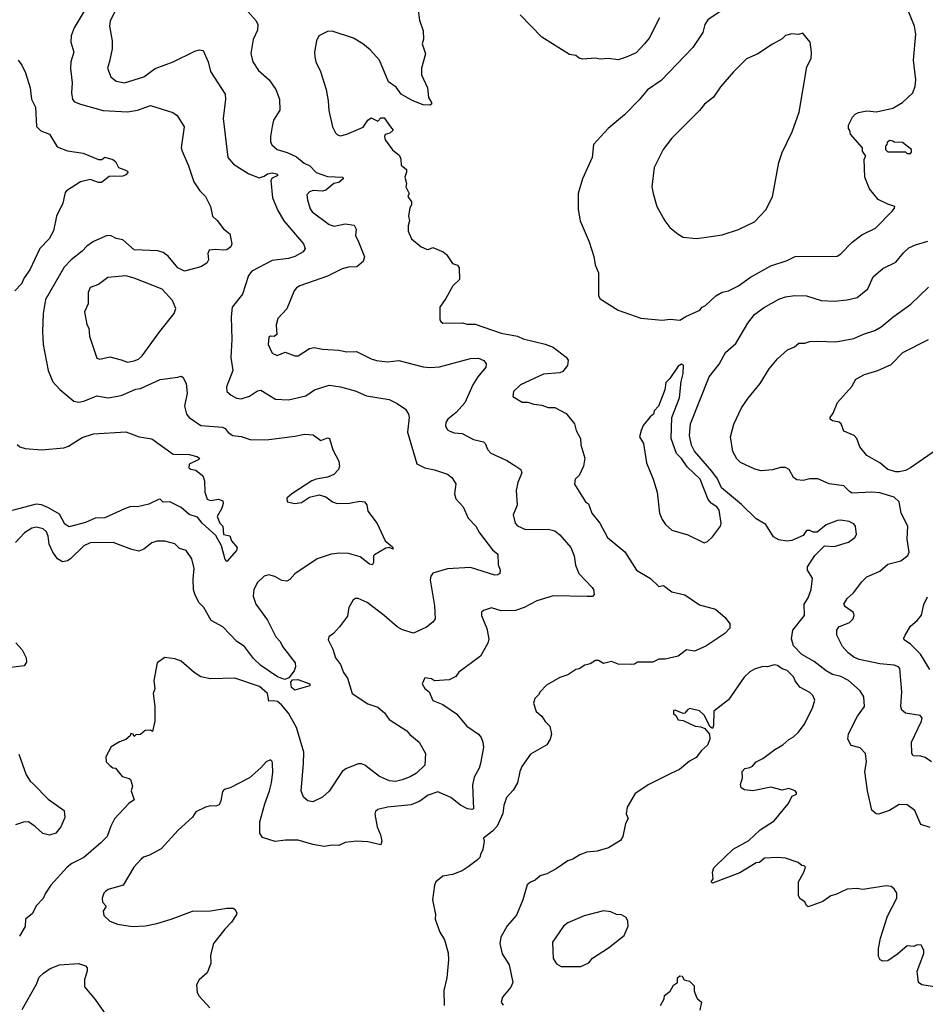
# Model space of a CAD drawing. Extents: x 1678759 to 1859541, y 384609 to 522867.
# Tile 369 of 466: x 1796911 to 1802486, y 433221 to 439284. Entities that reach past the tile are written whole.
import ezdxf

# ---------------------------------------------------------------- set-up
doc = ezdxf.new("R2010")
doc.units = 0

msp = doc.modelspace()

# ---------------------------------------------------------------- linework, layer by layer
at = {"layer": '0CON20XD'}
for points in [[(1797352.5, 439415), (1797246.7, 439235), (1797227.1, 439185), (1797225.8, 439145), (1797244.3, 439085), (1797225.7, 439025), (1797223.2, 438983.2), (1797233.3, 438895), (1797228.9, 438835), (1797235, 438792.5), (1797248.8, 438778.8), (1797284.5, 438764.5), (1797425, 438725.7), (1797575, 438717.8), (1797635, 438726.7), (1797715, 438755.6), (1797853.6, 438713.6), (1797880, 438695), (1797922.5, 438625), (1797905.8, 438495), (1797910.8, 438475)], [(1798316.2, 439335), (1798367.2, 439277.2), (1798377.5, 439255), (1798375, 439220), (1798347.7, 439162.3), (1798334.3, 439075.7), (1798346.9, 439025), (1798381.1, 438971.1), (1798445.7, 438915), (1798487.5, 438855), (1798510.8, 438795), (1798512.3, 438727.7), (1798474.1, 438665.9), (1798464.2, 438625.8), (1798455.7, 438565), (1798455.7, 438535), (1798463.4, 438513.4), (1798495, 438485.8), (1798556.4, 438466.4), (1798615, 438439.2), (1798661.2, 438401.2), (1798697.5, 438385), (1798735, 438343.8), (1798805, 438318.2), (1798900, 438315), (1798901.8, 438305), (1798875, 438282.3), (1798844.1, 438275.9), (1798795, 438235.7), (1798775, 438228.6), (1798718.3, 438231.7), (1798694.6, 438225.4), (1798678.9, 438205), (1798682.5, 438175), (1798699.2, 438119.2), (1798710.8, 438100.8), (1798815, 438023.9), (1798846.1, 438013.9), (1798915, 438026.9), (1798969.1, 438019.1), (1798981.4, 437995), (1798978.9, 437955), (1798996.1, 437916.1), (1799032.9, 437825), (1799025, 437796), (1798986.8, 437763.2), (1798935, 437761.2), (1798895, 437750.8), (1798805, 437704.5), (1798634.5, 437645.5), (1798615, 437634), (1798600, 437615), (1798555, 437503.3), (1798499.2, 437445), (1798489.4, 437405), (1798493.3, 437345), (1798476.4, 437333.6), (1798455, 437336.2), (1798445, 437330), (1798440, 437285), (1798465, 437231.2), (1798495, 437216), (1798545, 437236.7), (1798605, 437214.3), (1798625, 437214.4), (1798695, 437260), (1798723.9, 437266.1), (1798775.6, 437255.6), (1798875, 437250), (1798925, 437238.9), (1798985, 437241.9), (1799075, 437195.7), (1799106.6, 437186.6), (1799175, 437177.1), (1799245, 437185.6), (1799395, 437146.9), (1799435, 437141.9), (1799495, 437146.9), (1799685, 437197.1), (1799735, 437200), (1799767.5, 437185), (1799783.3, 437165), (1799781.2, 437145), (1799731.9, 437085), (1799701.1, 437035), (1799650.9, 436925), (1799597.9, 436865), (1799547.3, 436825), (1799533.5, 436805), (1799532, 436782), (1799545, 436758), (1799559.7, 436749.7), (1799585, 436740.8), (1799635, 436736.7), (1799705, 436700), (1799765.4, 436685.4), (1799777.1, 436675), (1799792.9, 436635), (1799812, 436615), (1799909.1, 436569.1), (1799964.6, 436534.6), (1799995.5, 436515.5), (1800002.9, 436495), (1799977.1, 436435), (1799968, 436385), (1799972.5, 436295), (1799949.2, 436235), (1799960.8, 436185), (1799975, 436168), (1800025, 436145.8), (1800165, 436147.5), (1800205, 436136), (1800235, 436112), (1800303.4, 436033.4), (1800323.4, 435983.4), (1800333.3, 435925), (1800353.2, 435873.2), (1800435, 435787.5), (1800443.3, 435775), (1800447.5, 435745), (1800436.4, 435733.6), (1800405, 435732), (1800195, 435737.3), (1800095, 435705.6), (1800016.7, 435665), (1799963, 435647), (1799875, 435644.3), (1799815, 435663.8), (1799766.7, 435646.7), (1799754.1, 435635.9), (1799753.8, 435615), (1799786.2, 435535), (1799798, 435472), (1799793.3, 435445), (1799746.7, 435365), (1799614.2, 435265.8), (1799595, 435240), (1799555, 435220), (1799465, 435213.3), (1799445, 435226.2), (1799405, 435232.5), (1799387.5, 435195), (1799405, 435166.7), (1799432, 435145), (1799455, 435092), (1799515, 435067.5), (1799599.4, 435009.4), (1799664, 434935), (1799735.8, 434885), (1799752.5, 434865), (1799762.5, 434835), (1799765.6, 434805), (1799748.1, 434705), (1799739.4, 434675), (1799709.4, 434620.6), (1799698.9, 434571.1), (1799704, 434426), (1799695, 434420.8), (1799667.5, 434425), (1799625, 434447.5), (1799565, 434494.6), (1799485, 434530), (1799425, 434510), (1799375, 434471.5), (1799320.5, 434449.5), (1799174.6, 434435.4), (1799115, 434420), (1799101.7, 434408.3), (1799097.7, 434392.3), (1799111.4, 434315), (1799132.9, 434265), (1799140, 434225), (1799135, 434203.8), (1799055, 434221.1), (1798985, 434225.5), (1798915, 434218.1), (1798875, 434200), (1798835, 434201.9), (1798785, 434192.9), (1798715.7, 434205.7), (1798625, 434232.5), (1798547.3, 434232.7), (1798484.3, 434224.3), (1798405, 434248.8), (1798390, 434275), (1798390, 434345), (1798419.2, 434455), (1798449.4, 434535), (1798460.6, 434585), (1798468.3, 434648.3), (1798467.5, 434705), (1798465, 434717.5), (1798455, 434726.7), (1798427.5, 434715), (1798395, 434676.7), (1798325, 434616.7), (1798205.9, 434554.1), (1798170, 434545), (1798158.3, 434531.7), (1798150, 434475), (1798139.3, 434450.7), (1798118.3, 434441.7), (1798085, 434443.8), (1798055, 434436.2), (1797994.2, 434405.8), (1797975, 434373.3), (1797886.8, 434293.2), (1797781.3, 434178.7), (1797710.3, 434139.7), (1797672.6, 434127.4), (1797656.4, 434113.6), (1797612.9, 434065), (1797548, 433955), (1797455, 433928.1), (1797441.1, 433918.9), (1797429.2, 433905), (1797418.6, 433875), (1797421.1, 433851.1), (1797444, 433825), (1797425.6, 433794.4), (1797427.9, 433767.9), (1797465, 433732.5), (1797512.5, 433715), (1797605, 433700.6), (1797685, 433704.4), (1797755, 433718.6), (1797842.5, 433745), (1797974.1, 433795.9), (1798085, 433796), (1798186.4, 433813.6), (1798225, 433813.3), (1798235, 433807.5), (1798246.7, 433785), (1798245.9, 433774.1), (1798215, 433726.7), (1798173.8, 433685), (1798103.8, 433595), (1798086, 433525), (1798088, 433475), (1798073.8, 433435), (1798063.9, 433416.1), (1798015, 433372.5), (1797999.3, 433340.7), (1798002.5, 433295), (1798015, 433272.5), (1798080.3, 433200.3)], [(1797497.1, 439335), (1797468.1, 439275), (1797464.4, 439245), (1797479.4, 439155), (1797480.6, 439105), (1797463.6, 439026.4), (1797451.9, 438985), (1797471.9, 438931.9), (1797505, 438905.5), (1797555, 438896.4), (1797675, 438933.3), (1797745, 438982.9), (1797855, 439024.5), (1797988.9, 439091.1), (1798015, 439098.6), (1798040, 439095), (1798070.6, 439025), (1798085.5, 438965), (1798175.5, 438825), (1798178.5, 438795), (1798163.4, 438676.6), (1798193.1, 438435), (1798226, 438395), (1798322, 438335), (1798385, 438309.7), (1798415, 438321.7)], [(1799361.9, 439355), (1799372.4, 439282.4), (1799394.3, 439215), (1799396.7, 439165), (1799387.5, 439135), (1799409.2, 439075), (1799383.8, 438985), (1799383.8, 438945), (1799421.2, 438865), (1799426.7, 438805), (1799446.7, 438775), (1799446.1, 438763.9), (1799435, 438757.5), (1799395, 438760), (1799326.4, 438786.4), (1799260, 438825), (1799228.3, 438868.3), (1799181.4, 438901.4), (1799125, 439036), (1799068.3, 439098.3), (1799024, 439135), (1798965, 439170.8), (1798835, 439213.8), (1798805, 439212.5), (1798752.5, 439185), (1798738, 439155), (1798726, 439085), (1798728, 439055), (1798734, 439025), (1798762, 438965), (1798797.5, 438855), (1798810.6, 438785), (1798814.3, 438725), (1798835.8, 438625), (1798855, 438586.7), (1798867.5, 438575), (1798885, 438570), (1798925, 438578.8), (1799025, 438622.5), (1799053.3, 438665), (1799075, 438680), (1799115, 438660), (1799135, 438680), (1799155, 438680), (1799192.5, 438625), (1799210, 438605), (1799190, 438585), (1799161.7, 438578.3), (1799157.5, 438565), (1799161.2, 438545), (1799205, 438482.5), (1799248.3, 438448.3), (1799256.7, 438425), (1799258.3, 438388.3), (1799291.7, 438361.7), (1799292.5, 438345), (1799282.5, 438315), (1799292.5, 438275), (1799287.5, 438255), (1799307.5, 438215), (1799300, 438195), (1799323, 438163), (1799323.3, 438145), (1799313.3, 438125), (1799303.8, 438075), (1799310, 438045), (1799302.5, 438015), (1799303, 437983), (1799322.5, 437935), (1799382.5, 437885), (1799415, 437871.2), (1799425, 437868.8), (1799455, 437881.2), (1799517.5, 437855), (1799538.8, 437838.8), (1799575, 437782.5), (1799605, 437772.5), (1799617, 437757), (1799617.5, 437685), (1799577.5, 437645), (1799535, 437567.5), (1799497.5, 437515), (1799497, 437437), (1799502.5, 437425), (1799516.4, 437416.4), (1799635, 437416.9), (1799665, 437410), (1799715, 437409.5), (1799875, 437354.6), (1799975, 437335.5), (1800010.1, 437320.1), (1800145, 437286.9), (1800195, 437267.1), (1800275, 437206.2), (1800287.3, 437187.3), (1800284.2, 437155), (1800255, 437118.8), (1800235, 437110.8), (1800135, 437101.9), (1799993.3, 437036.7), (1799950, 436995), (1799947.5, 436965), (1800005, 436928.8), (1800038.3, 436928.3), (1800075, 436916), (1800125, 436910.8), (1800165, 436896.2), (1800205, 436896.2), (1800275, 436858.8), (1800325.5, 436795.5), (1800337.5, 436755), (1800363.8, 436705), (1800365.8, 436665.8), (1800390, 436585), (1800382, 436535), (1800355, 436477.5), (1800331.2, 436455), (1800326, 436425), (1800393.3, 436315), (1800412.3, 436302.3), (1800434, 436245), (1800482.2, 436185), (1800530, 436095), (1800637, 436007), (1800708.8, 435895), (1800795, 435842.5), (1800845, 435794.2), (1800875, 435801.2), (1800925, 435760.8), (1801005, 435741.9), (1801095, 435681.9), (1801195, 435654.3), (1801254.2, 435604.2), (1801282, 435565), (1801282, 435538), (1801251.2, 435505), (1801135, 435426), (1801065, 435396), (1801015, 435403.8), (1800965, 435366), (1800885, 435346.2), (1800845, 435346.2), (1800808.3, 435328.3), (1800715, 435328.8), (1800695, 435316.7), (1800675, 435313.3), (1800595, 435316.7), (1800555, 435332.5), (1800505, 435320), (1800475, 435337.5), (1800455, 435337.5), (1800421.7, 435318.3), (1800389.3, 435310.7), (1800355, 435286.7), (1800335, 435283.3), (1800285, 435251.2), (1800235, 435234), (1800154.4, 435185.6), (1800114.1, 435145.9), (1800105, 435127.5), (1800081.2, 435105), (1800073.8, 435075), (1800091.2, 435025), (1800125, 434996.7), (1800145, 434963.3), (1800173.9, 434933.9), (1800183.8, 434885), (1800176.7, 434855), (1800155, 434820), (1800055, 434762.5), (1800002, 434685), (1799989.2, 434655), (1799976.2, 434585), (1799949.3, 434540.7), (1799908, 434495), (1799890.8, 434445), (1799884.4, 434395.6), (1799850.9, 434319.1), (1799822.4, 434287.6), (1799766.7, 434245), (1799770, 434225), (1799762.5, 434175), (1799747, 434143), (1799743.3, 434125), (1799729.7, 434110.3), (1799672.6, 434067.4), (1799635, 434044.2), (1799575, 434020), (1799515, 434010), (1799473.3, 433975), (1799464.1, 433955.9), (1799451.2, 433865), (1799471.2, 433775), (1799467.5, 433745), (1799498, 433665), (1799525, 433617.5), (1799548.3, 433538.3), (1799551.4, 433495), (1799539.4, 433385), (1799522.7, 433307.3), (1799524.3, 433215)], [(1801235, 439343.3), (1801147.4, 439282.6), (1801129.2, 439255), (1801115.7, 439205), (1801055, 439114.2), (1800859.6, 438910.4), (1800776.6, 438853.4), (1800725, 438790), (1800635, 438698.8), (1800533.3, 438615), (1800443.3, 438515), (1800436, 438435), (1800376.1, 438303.9), (1800348.8, 438215), (1800348.8, 438115), (1800361.2, 438045), (1800417.3, 437917.3), (1800446.1, 437826.1), (1800453.3, 437775), (1800473.3, 437725), (1800473.8, 437585), (1800483.3, 437565), (1800596.1, 437496.1), (1800735, 437446.2), (1800865, 437433.8)], [(1800865, 437433.8), (1800915, 437440), (1800975, 437434.2), (1801012.3, 437457.7), (1801097.5, 437495), (1801112.5, 437515), (1801132.5, 437525), (1801196.4, 437583.6), (1801235, 437606.2), (1801275, 437614.2), (1801335, 437645.8), (1801410.6, 437699.4), (1801535, 437769.4), (1801635, 437800.6), (1801685.7, 437825.7), (1801942.3, 437827.7), (1801965, 437842), (1802035.5, 437914.5), (1802095, 437960), (1802179.3, 438000.7), (1802282.5, 438105), (1802296.7, 438123.3), (1802297.5, 438135), (1802255, 438147.5), (1802195, 438176.7), (1802143, 438243), (1802113.8, 438315), (1802110, 438425), (1802120, 438445), (1802100, 438475), (1802100, 438495), (1802025, 438580), (1802021.7, 438601.7), (1802012.5, 438615), (1802012.5, 438635), (1802037.5, 438685), (1802055, 438702.5), (1802075, 438712.5), (1802125, 438722.5), (1802185, 438716.7), (1802285, 438738.8), (1802345.8, 438774.2), (1802410, 438835), (1802423.8, 438875), (1802428, 438915), (1802412.5, 439035), (1802427.5, 439195), (1802420, 439245), (1802375, 439356.2)], [(1800848.6, 439295), (1800785, 439171.2), (1800757.5, 439135), (1800705, 439080), (1800645, 439053.1), (1800595, 439036.9), (1800535.5, 439045.5), (1800485, 439041.4), (1800455, 439047.1), (1800375, 439041.2), (1800355, 439046.7), (1800334, 439064), (1800295, 439070.8), (1800125, 439177.8), (1799990.9, 439315)], [(1801075, 437937.5), (1801125, 437944), (1801235, 437959.2), (1801335, 437992.5), (1801435, 438038.8), (1801505, 438113.3), (1801545.8, 438194.2), (1801584.3, 438405), (1801605, 438466.7), (1801666.6, 438593.4), (1801708.6, 438715), (1801757.1, 438995), (1801783.3, 439045), (1801786.2, 439085), (1801776.7, 439145), (1801731.7, 439201.7), (1801705, 439192.5), (1801665, 439197.5), (1801625, 439187.5), (1801605, 439167.5), (1801545, 439133.3), (1801455, 439073.8), (1801385, 439043.8), (1801305, 438963.8), (1801225, 438871.2), (1801182.1, 438807.9), (1801125.6, 438764.4), (1801095, 438726.2), (1800926.2, 438555), (1800871.2, 438485), (1800816.2, 438375), (1800803.3, 438255), (1800810, 438215), (1800833.3, 438135), (1800883.3, 438045), (1800913.3, 438005), (1800965, 437963.3), (1800996.1, 437946.1), (1801075, 437937.5)], [(1796901.4, 439035), (1796924.3, 439005), (1796947.4, 438957.4), (1796974.3, 438865), (1796983.3, 438795), (1797007.8, 438745), (1797015, 438626.7), (1797040.4, 438600.4), (1797095, 438579.2), (1797141.1, 438501.1), (1797205, 438476.7), (1797302.3, 438462.3), (1797395, 438423.3), (1797417, 438423), (1797435, 438437.5), (1797485, 438423.3), (1797500.7, 438410.7), (1797518.8, 438375), (1797568.6, 438355), (1797577.8, 438345), (1797565, 438330), (1797545, 438320), (1797461.4, 438318.6), (1797415, 438281.9), (1797395, 438282.5), (1797345, 438300), (1797285, 438286.2), (1797198.7, 438231.3), (1797190, 438220), (1797187.6, 438202.4), (1797176.5, 438155), (1797137.5, 438075), (1797118.6, 437985), (1797092.9, 437935), (1797034.4, 437875), (1796973.5, 437745), (1796938.2, 437695), (1796921.8, 437658.2), (1796881.8, 437615)], [(1802395, 438460), (1802401.7, 438468.3), (1802400, 438485), (1802345, 438527.5), (1802295, 438530), (1802287, 438537), (1802265, 438540), (1802251.7, 438528.3), (1802250, 438515), (1802240, 438505), (1802240, 438485), (1802255, 438470), (1802365, 438470), (1802375, 438460), (1802395, 438460)], [(1797910.8, 438475), (1797950.6, 438385), (1797983.1, 438285), (1798020.2, 438230.2), (1798054.3, 438195), (1798085.8, 438135), (1798096.7, 438075), (1798126.9, 438046.9), (1798165, 437996.2), (1798203.8, 437965), (1798216, 437905), (1798210, 437885), (1798185, 437868), (1798165.7, 437864.3), (1798115, 437870), (1798077.5, 437865), (1798068.8, 437845), (1798074, 437805), (1798063.8, 437785), (1798025, 437762.2), (1797925, 437735.7), (1797885, 437755.5), (1797825, 437828.9), (1797795, 437850.6), (1797761.1, 437861.1), (1797615, 437868), (1797545, 437928.6), (1797505, 437937.5), (1797473, 437953), (1797450, 437955), (1797365, 437918.8), (1797325, 437890), (1797295, 437858.6), (1797227.5, 437805), (1797185, 437760.8), (1797068.8, 437561.2), (1797054.4, 437475), (1797050.4, 437365), (1797054.6, 437285), (1797086.9, 437125), (1797114.6, 437054.6), (1797157.2, 437007.2), (1797245, 436935.8), (1797275, 436929.5), (1797305, 436935.5), (1797385, 436967.8), (1797455, 436955.6), (1797535, 436970.5), (1797625, 437008.6), (1797655, 437014.3), (1797775, 437067.8), (1797883.9, 437083.9), (1797905, 437088.8), (1797915, 437083.3), (1797936.1, 437043.9), (1797940.8, 436985), (1797924.5, 436905.5), (1797937.7, 436855), (1797955, 436835.4), (1798025, 436786.5), (1798160, 436775), (1798176.6, 436766.6), (1798195, 436742.2), (1798223, 436723), (1798275, 436717.1), (1798335, 436698), (1798445, 436700), (1798605, 436720), (1798665, 436733.1), (1798717.6, 436727.6), (1798765, 436692.5), (1798805, 436710), (1798817.5, 436705), (1798838, 436635), (1798875.7, 436565.7), (1798879.2, 436535), (1798873.3, 436515), (1798845, 436482.9), (1798805, 436466.9), (1798735, 436455.6), (1798708.8, 436445), (1798586.7, 436365), (1798555, 436337.5), (1798557.5, 436315), (1798605, 436304.4), (1798645, 436311.4), (1798695, 436344.4), (1798755, 436359.4), (1798795, 436347.1), (1798836.2, 436315), (1798865, 436304.4), (1798941.7, 436308.3), (1799005, 436320), (1799032.5, 436315), (1799047.7, 436297.7), (1799055, 436257.5), (1799111.4, 436181.4), (1799160, 436075), (1799205, 436037.5), (1799210, 436025), (1799185, 436033.3), (1799165, 436029.2), (1799095, 435990), (1799088, 435982), (1799089.4, 435945), (1799081.7, 435928.3), (1799065, 435931.9), (1799006.5, 435976.5), (1798935, 435997.2), (1798880.7, 435999.3), (1798827.7, 435992.3), (1798742.9, 435965), (1798605, 435871.4), (1798573.1, 435836.9), (1798555, 435828), (1798525, 435831.4), (1798481.2, 435855), (1798445.5, 435865.5), (1798415, 435858.6), (1798375, 435818), (1798351.9, 435775), (1798347.1, 435735), (1798364.6, 435684.6), (1798436.7, 435586.7), (1798486.7, 435485), (1798514.5, 435455), (1798528.1, 435425), (1798606, 435325), (1798608.7, 435298.7), (1798600.3, 435275), (1798567.9, 435232.1), (1798542.2, 435222.2), (1798498.3, 435238.3), (1798395, 435306.8), (1798350.6, 435350.6), (1798295.3, 435425), (1798246.8, 435455), (1798161.5, 435545), (1798090.5, 435585), (1798045, 435664.2), (1798015, 435694), (1797991.4, 435741.4), (1797981.5, 435775), (1797978.9, 435838.9), (1797984.4, 435905), (1797971.4, 435965), (1797936, 436015), (1797895, 436028.8), (1797865, 436057.1), (1797805, 436074.3), (1797755, 436074.2), (1797725, 436064), (1797675, 436023.3), (1797645, 436011.2), (1797601.7, 436021.7), (1797485.5, 436065.5), (1797345, 436063.3), (1797305, 436044.4), (1797224.2, 435965), (1797205, 435952.2), (1797175, 435946.7), (1797143.9, 435963.9), (1797114.5, 436005), (1797092.9, 436055), (1797086.4, 436105), (1797075, 436130.8), (1797055, 436148.9), (1797015, 436158.9), (1796985, 436154), (1796941.2, 436125), (1796884.4, 436065.6)], [(1798415, 438321.7), (1798435.4, 438335), (1798465, 438340.7), (1798492, 438335), (1798500.4, 438325), (1798465, 438308), (1798457.1, 438295), (1798467.7, 438187.7), (1798500, 438110), (1798536.7, 438045), (1798658.8, 437905), (1798668.8, 437875), (1798655.5, 437854.5), (1798604.5, 437825.5), (1798565, 437814.1), (1798465, 437800.8), (1798340, 437735), (1798320.3, 437709.7), (1798282, 437595), (1798219.2, 437515), (1798212.5, 437455), (1798216.7, 437315), (1798211.4, 437205), (1798222.9, 437125), (1798184.5, 437024.5), (1798185.8, 436995), (1798212.3, 436972.3), (1798245, 436954.3), (1798275, 436949.2), (1798325, 436965.5), (1798375, 437000), (1798395, 437002.2), (1798485, 436947.1), (1798565.5, 436944.5), (1798672.7, 436967.3), (1798725, 437005.6), (1798815, 437033.1), (1798885, 437023.3), (1798975, 436999.5), (1799045, 436968.9), (1799185.5, 436945.5), (1799235, 436922), (1799285, 436886.2), (1799303.8, 436855), (1799308, 436835), (1799298.8, 436745), (1799355, 436550), (1799404.6, 436524.6), (1799465, 436513.1), (1799545, 436486), (1799572, 436465), (1799595, 436426.7), (1799586.9, 436365), (1799595.8, 436335), (1799640, 436285), (1799672, 436215), (1799718.6, 436165), (1799741.4, 436125), (1799820.6, 436020.6), (1799855, 435992.5), (1799857, 435927), (1799867.7, 435897.7), (1799866.7, 435875), (1799854.1, 435865.9), (1799835, 435864.4), (1799685, 435910.8), (1799545, 435903.5), (1799454.6, 435875.4), (1799442.4, 435857.6), (1799438.6, 435835), (1799464.4, 435675), (1799467.8, 435595), (1799455, 435574.2), (1799415.3, 435544.7), (1799335, 435507.8), (1799267.9, 435527.9), (1799235.3, 435545.3), (1799155, 435615.6), (1799050, 435695), (1798995, 435720), (1798975, 435720), (1798961.7, 435708.3), (1798937.5, 435665), (1798928.3, 435611.7), (1798880, 435545), (1798842.5, 435505), (1798813.8, 435485), (1798808.8, 435465), (1798839.1, 435409.1), (1798855.7, 435355), (1798885, 435313.8), (1798905, 435263.8), (1798928.9, 435228.9), (1798958, 435135), (1799055, 435071.9), (1799115, 435050.8), (1799156.3, 435016.3), (1799185, 434974.2), (1799294, 434905), (1799312.3, 434882.3), (1799370.8, 434835), (1799408.8, 434765), (1799404.2, 434695), (1799353.1, 434645), (1799315, 434621.2), (1799266.2, 434603.8), (1799225, 434594.1), (1799187.9, 434597.9), (1799125, 434623.9), (1799035, 434694.3), (1799015, 434702.5), (1798995, 434701.4), (1798919.3, 434670.7), (1798896, 434655), (1798815, 434534.3), (1798775, 434497.8), (1798715, 434468.9), (1798684.2, 434475), (1798657.8, 434497.8), (1798643.5, 434535), (1798658.8, 434701.2), (1798659.3, 434775), (1798615.4, 434925), (1798565, 435013.3), (1798522.7, 435065), (1798498.1, 435085), (1798475, 435091.1), (1798445, 435088.2), (1798435.4, 435135), (1798387.6, 435177.6), (1798235, 435230), (1798085, 435225.8), (1798025, 435238), (1797985, 435263.8), (1797905, 435333.8), (1797865, 435348.8), (1797805, 435356.2), (1797756.4, 435323.6), (1797736.2, 435215), (1797742, 435165), (1797733.3, 435135), (1797743.3, 435055), (1797743.3, 434965), (1797728.3, 434901.7), (1797715, 434910), (1797683, 434907), (1797655, 434883.3), (1797625, 434880), (1797615, 434870), (1797610, 434885), (1797595, 434890), (1797590, 434875), (1797565, 434851.2), (1797525, 434836.7), (1797474.1, 434805.9), (1797441.2, 434745), (1797444.1, 434714.1), (1797465, 434692.5), (1797485, 434677.5), (1797500, 434675), (1797542.5, 434625), (1797585, 434612.5), (1797592.5, 434605), (1797606.2, 434565), (1797596.7, 434535), (1797615, 434480), (1797582.3, 434457.7), (1797495, 434363.8), (1797471.3, 434318.7), (1797448.6, 434255), (1797411.2, 434215), (1797305, 434125.7), (1797232.5, 434087.5), (1797202, 434065), (1797103.3, 433955), (1797068.8, 433905), (1797055, 433872.5), (1797011.2, 433828.8), (1796990.3, 433779.7), (1796946.7, 433745), (1796945, 433700), (1796909.3, 433640.7)], [(1802515, 434310), (1802458.3, 434328.3), (1802421.2, 434415), (1802375, 434448.8), (1802325, 434452), (1802265, 434415.8), (1802196.8, 434393.2), (1802182.5, 434395), (1802157.7, 434417.7), (1802130, 434535), (1802114.5, 434654.5), (1802124.4, 434715), (1802117.1, 434765), (1802085, 434800), (1802030, 434815), (1802010, 434855), (1802013.5, 434886.5), (1802069.4, 434995), (1802112.5, 435055), (1802107.5, 435115), (1802085, 435152), (1802013.8, 435215), (1801965, 435240), (1801915, 435252.7), (1801875, 435274.6), (1801801.7, 435331.7), (1801726, 435376), (1801675, 435428.1), (1801661.5, 435471.5), (1801671.1, 435525), (1801741.4, 435615), (1801740.8, 435685), (1801765.3, 435724.7), (1801783.5, 435775), (1801792.2, 435845), (1801760, 435895), (1801761.5, 435915), (1801805, 435985.6), (1801865, 436044.3), (1801925, 436039.6), (1802012.6, 436067.4), (1802052, 436095), (1802062, 436115), (1802056, 436165), (1802045, 436180), (1802016.7, 436195), (1801965, 436203.3), (1801945, 436200.6), (1801875, 436173.6), (1801820.5, 436129.5), (1801795, 436129.5), (1801775, 436138.9), (1801755, 436140), (1801735, 436107.5), (1801665, 436076.5), (1801635, 436073.6), (1801585, 436080.6), (1801550.7, 436100.7), (1801505, 436175.8), (1801445, 436211.5), (1801355, 436298.5), (1801231, 436401), (1801206.3, 436456.3), (1801171.9, 436505), (1801065, 436628.1), (1801046.8, 436665), (1801033.3, 436725), (1801041.1, 436795), (1801155.6, 437085), (1801216.7, 437163.3), (1801255.7, 437235), (1801319.1, 437290.9), (1801392.9, 437415), (1801435, 437470), (1801488.9, 437511.1), (1801585, 437564.4), (1801625, 437577.8), (1801683, 437587), (1801755, 437584.4), (1801845, 437555.6), (1801925, 437551.5), (1802005, 437558.9), (1802066.1, 437573.9), (1802132.5, 437627.5), (1802165, 437701.2), (1802225, 437752.5), (1802305, 437791.4), (1802351.4, 437848.6), (1802385, 437879.2), (1802425, 437898.1), (1802501.2, 437921.2)], [(1797575, 437176.1), (1797615, 437184.1), (1797641.5, 437195), (1797664.6, 437215), (1797772.7, 437365), (1797862.5, 437475), (1797872.5, 437505), (1797852.1, 437555), (1797787.8, 437625), (1797615, 437693.8), (1797565, 437706.2), (1797454, 437696), (1797395, 437654.3), (1797345.5, 437634.5), (1797331.5, 437605), (1797332, 437535), (1797310, 437485), (1797325, 437407.5), (1797335.9, 437384.1), (1797340.8, 437335), (1797385, 437201.2), (1797404.5, 437194.5), (1797465, 437207.4), (1797535, 437190.3), (1797575, 437176.1)], [(1802524.4, 434715), (1802485, 434741.1), (1802459.1, 434749.1), (1802412, 434752), (1802402.9, 434765), (1802401.9, 434835), (1802462.9, 434965), (1802465.7, 434985), (1802455, 434999.2), (1802365, 435014.3), (1802342.1, 435032.1), (1802335.7, 435055.7), (1802341.1, 435145), (1802329.5, 435289.5), (1802320, 435300), (1802295, 435310.5), (1802205, 435317.9), (1802078, 435345), (1802045, 435359.1), (1802010.5, 435385), (1801975.7, 435425), (1801940.8, 435495), (1801942, 435525), (1801953.8, 435545), (1802018.3, 435571.7), (1802041.4, 435595), (1802048.1, 435615), (1802042.9, 435635), (1801995, 435668), (1801984, 435685), (1802005, 435720), (1802043.3, 435755), (1802095, 435823.8), (1802126.8, 435853.2), (1802205, 435889.2), (1802255, 435930.8), (1802335, 435953.1), (1802377.5, 435985), (1802385.6, 436005), (1802373.6, 436085), (1802379.2, 436165), (1802336.7, 436245), (1802325.8, 436315), (1802293.8, 436343.8), (1802205, 436370), (1802155, 436375.4), (1802035, 436369.5), (1802018.3, 436378.3), (1801984.4, 436414.4), (1801895, 436425.6), (1801825, 436457.5), (1801775, 436456.9), (1801735, 436447.5), (1801695, 436451.2), (1801674.4, 436464.4), (1801648, 436515), (1801625, 436526.9), (1801595, 436527.8), (1801545, 436512.9), (1801475, 436505.7), (1801437, 436517), (1801348.3, 436558.3), (1801325, 436580), (1801300.6, 436625), (1801287.5, 436715), (1801306.8, 436793.2), (1801354.2, 436895), (1801395, 436953.8), (1801470, 437045), (1801525.7, 437134.3), (1801575, 437196.2), (1801638.3, 437251.7), (1801679.7, 437270.3), (1801707.3, 437292.7), (1801745, 437292), (1801775, 437302.5), (1801825, 437305.7), (1801935, 437300), (1802045, 437320.6), (1802105, 437348.6), (1802175, 437371.4), (1802215, 437392.9), (1802285, 437452.5), (1802397.4, 437532.6), (1802505, 437637.5)], [(1802555.3, 436634.7), (1802395, 436524.4), (1802365, 436509.2), (1802325, 436500), (1802305, 436500), (1802256.2, 436515), (1802206.2, 436555), (1802125, 436601.4), (1802083.8, 436655), (1802064, 436705), (1802048.8, 436725), (1801985, 436751.2), (1801968.8, 436795), (1801955.8, 436805.8), (1801915, 436813.8), (1801900, 436825), (1801900, 436835), (1801919.5, 436860.5), (1801945, 436927.5), (1802034.1, 437025.9), (1802058.3, 437071.7), (1802111.4, 437098.6), (1802193.8, 437125), (1802275, 437161.1), (1802348, 437235), (1802504.6, 437315.4)], [(1801125, 436064), (1801145, 436071.2), (1801175, 436100), (1801226, 436165), (1801230, 436185), (1801217.8, 436265), (1801203.1, 436285), (1801167.4, 436307.4), (1801149.6, 436329.6), (1801099.6, 436455), (1801020.1, 436530.1), (1800985, 436583.1), (1800953.3, 436613.3), (1800921.1, 436705), (1800926.4, 436835), (1800973.5, 436955), (1800983, 437057), (1800995.5, 437105), (1800997, 437157), (1800985, 437162.5), (1800965, 437150), (1800913.3, 437075), (1800889.3, 437050.7), (1800883.3, 437005), (1800843.8, 436905), (1800816.7, 436875), (1800812.5, 436855), (1800791.7, 436838.3), (1800750, 436785), (1800736.2, 436753.8), (1800726.7, 436715), (1800751.2, 436675), (1800768.8, 436555), (1800810.8, 436455), (1800835.6, 436375.6), (1800850, 436245), (1800865, 436206.7), (1800886.7, 436175), (1800925, 436142), (1801025, 436112.5), (1801125, 436064)], [(1796895, 436668.8), (1796911.2, 436655), (1796945, 436643.3), (1797045, 436636.7), (1797181.7, 436648.3), (1797212, 436658), (1797295, 436711.9), (1797365, 436733.3), (1797565, 436746.5), (1797645.9, 436715.9), (1797725, 436703.3), (1797855, 436610), (1797955, 436608), (1798002, 436595), (1798017.5, 436585), (1798014.2, 436575.8), (1797953.2, 436546.8), (1797951.2, 436525), (1797965, 436516), (1797995, 436510.8), (1798037.5, 436475), (1798047.5, 436445), (1798050, 436375), (1798065, 436332.5), (1798085, 436323.3), (1798135, 436331.4), (1798160.9, 436320.9), (1798164.3, 436305), (1798155, 436276.7), (1798125.7, 436225), (1798142.9, 436185), (1798160.8, 436165), (1798164.5, 436114.5), (1798205, 436106.2), (1798215.5, 436075.5), (1798249.2, 436035), (1798246, 436015), (1798185, 435947.5), (1798175, 435960), (1798154.1, 436045), (1798118.1, 436108.1), (1798034.5, 436185), (1798005, 436220.4), (1797955, 436236.9), (1797905, 436280), (1797835, 436315.8), (1797793.6, 436313.6), (1797775, 436331.2), (1797765, 436330), (1797705, 436302), (1797635, 436284.3), (1797595, 436285.8), (1797555, 436272.2), (1797435, 436216.5), (1797375, 436214.6), (1797315, 436188.6), (1797215, 436161.9), (1797188, 436178), (1797155, 436239.6), (1797088, 436278), (1797045, 436296.4), (1797011.7, 436301.7), (1796865, 436262)], [(1802512.8, 435282.8), (1802456.7, 435376.7), (1802395, 435440), (1802356.7, 435465), (1802353.8, 435475), (1802361.2, 435495), (1802395, 435550), (1802435, 435583.8), (1802462.7, 435617.3), (1802475.9, 435684.1), (1802500.3, 435729.7)], [(1796886.3, 435446.3), (1796925, 435403.8), (1796950, 435355), (1796952, 435328), (1796937.5, 435305), (1796805, 435290)], [(1802555, 433327.5), (1802465, 433342), (1802444, 433355), (1802436, 433425), (1802476.2, 433535), (1802476.7, 433555), (1802460, 433585), (1802435, 433587.5), (1802415, 433577.5), (1802375, 433582.5), (1802315, 433530), (1802255, 433490), (1802225, 433486.7), (1802207.5, 433495), (1802198.8, 433515), (1802198, 433565), (1802209.3, 433629.3), (1802254, 433765), (1802310, 433875), (1802311.2, 433905), (1802295, 433933.3), (1802275, 433946.2), (1802245, 433950), (1802101.7, 433928.3), (1802065, 433933.8), (1802005, 433930), (1801935, 433896.7), (1801905, 433888.8), (1801855, 433853.8), (1801765, 433822.5), (1801755, 433830), (1801745, 433852.5), (1801715, 433870), (1801705, 433890), (1801706.2, 433975), (1801738.8, 434035), (1801747.5, 434065), (1801740, 434075), (1801725, 434076.7), (1801702.5, 434095), (1801625, 434120.8), (1801575, 434125.6), (1801495, 434121.2), (1801466.1, 434093.9), (1801445, 434093.3), (1801345, 434030), (1801175, 433967.5), (1801167.5, 433975), (1801180, 433995), (1801176, 434035), (1801185, 434062.5), (1801195.7, 434074.3), (1801303.7, 434176.3), (1801400.5, 434229.5), (1801468.8, 434295), (1801555, 434352), (1801642, 434455), (1801667, 434503), (1801692.5, 434515), (1801693.3, 434525), (1801685, 434536.2), (1801645, 434550), (1801605, 434540), (1801535, 434558), (1801425, 434536), (1801372.3, 434542.3), (1801353.3, 434555), (1801347.5, 434575), (1801360, 434615), (1801358.9, 434655), (1801375, 434673.1), (1801405, 434678.6), (1801421.7, 434688.3), (1801445, 434713.8), (1801485.5, 434734.5), (1801559.3, 434790.7), (1801609.8, 434820.2), (1801645, 434852.5), (1801675, 434867.5), (1801705, 434897.5), (1801739.4, 434945), (1801791.4, 435045), (1801805.6, 435095), (1801793.7, 435123.7), (1801775, 435141.9), (1801714.1, 435174.1), (1801684, 435214), (1801675, 435237.1), (1801635, 435276.9), (1801605, 435287.1), (1801575, 435308.1), (1801555, 435312.5), (1801515, 435300), (1801485, 435301.4), (1801435, 435284.3), (1801405, 435269.2), (1801370, 435235), (1801275, 435096.2), (1801185, 435026.7), (1801182.3, 434937.7), (1801175, 434920), (1801160.8, 434930.8), (1801125, 435002), (1801095, 435028.8), (1801037, 435043), (1801022.5, 435035), (1801006.2, 435013.8), (1800995, 435012.5), (1800945, 435032.5), (1800935, 435030), (1800935, 435010), (1800949.3, 434999.3), (1800965, 434972.5), (1800995, 434970), (1801070, 434935), (1801105, 434930), (1801128.8, 434918.8), (1801156.7, 434885), (1801160, 434855), (1801145, 434817.5), (1801108.8, 434785), (1801075, 434742), (1801035, 434718.8), (1800973.2, 434666.8), (1800922.5, 434645), (1800783.8, 434575), (1800699.7, 434520.3), (1800650.6, 434435), (1800644, 434395), (1800656.2, 434365), (1800640, 434335), (1800624, 434255), (1800609.3, 434230.7), (1800535, 434184.4), (1800465.4, 434164.6), (1800402.1, 434157.9), (1800358.3, 434141.7), (1800315, 434115.8), (1800284.3, 434105.7), (1800214.1, 434055.9), (1800155, 434024.2), (1800115, 434012), (1800085, 433985.8), (1800055.8, 433974.2), (1800035, 433956.2), (1800008, 433865), (1799969.3, 433770.7), (1799910.8, 433705), (1799872, 433635), (1799867.5, 433595), (1799881.9, 433531.9), (1799924, 433465), (1799947.5, 433355), (1799935, 433326.7), (1799882, 433265), (1799874.4, 433234.4), (1799886.8, 433216.8)], [(1798605, 435156.5), (1798585, 435172.5), (1798579.8, 435205), (1798590.2, 435219.8), (1798622.4, 435222.4), (1798697.5, 435195), (1798697, 435183), (1798625, 435161.1), (1798605, 435156.5)], [(1796905, 434761.2), (1796950.9, 434635), (1796974.4, 434595), (1796995, 434576.9), (1797085.3, 434485.3), (1797184.3, 434414.3), (1797188.3, 434371.7), (1797164.4, 434315), (1797134, 434275), (1797095, 434262.3), (1797053.2, 434273.2), (1797007, 434317), (1796965, 434344.4), (1796935, 434342.5), (1796885, 434327.1)], [(1800365, 433454), (1800415, 433476.7), (1800437.5, 433505), (1800535, 433570), (1800631.2, 433645), (1800657.3, 433702.7), (1800655, 433732.5), (1800645, 433756), (1800615, 433772.5), (1800585, 433774.2), (1800550.5, 433790.5), (1800505, 433798), (1800385, 433765.8), (1800285, 433722.9), (1800258.3, 433701.7), (1800190, 433605), (1800195, 433503.3), (1800215, 433470), (1800245, 433454), (1800365, 433454)], [(1796925, 433190), (1797015, 433346.2), (1797030.7, 433389.3), (1797056.4, 433413.6), (1797097.6, 433442.4), (1797155.6, 433464.4), (1797272.7, 433472.7), (1797315, 433458.8), (1797325.8, 433445.8), (1797325.9, 433425.9), (1797309.2, 433375), (1797309.7, 433329.7), (1797375, 433251.2), (1797455.4, 433135.4)], [(1800856.4, 433213.6), (1800877.5, 433255), (1800880, 433275), (1800915, 433302.5), (1800935, 433340), (1800960, 433355), (1800960, 433385), (1800975, 433397.5), (1800990, 433395), (1801001.7, 433371.7), (1801035, 433363.3), (1801063.3, 433335), (1801063.3, 433305), (1801075, 433270), (1801082.5, 433255), (1801107.5, 433235), (1801097.5, 433185)]]:
    msp.add_lwpolyline(points, dxfattribs=at)

doc.saveas('drawing.dxf')
